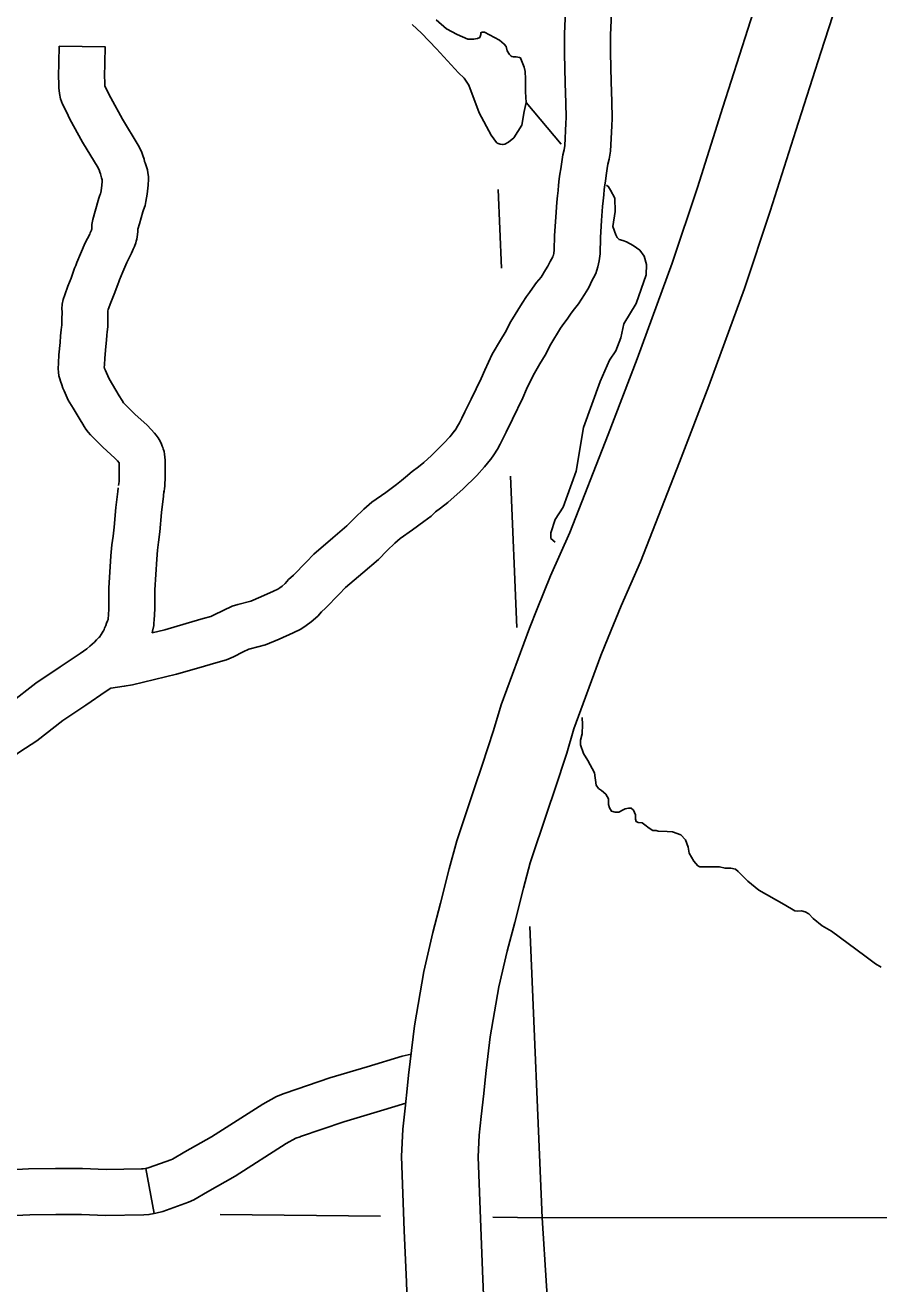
# Model space of a CAD drawing. Extents: x 1720274 to 1751788, y 372074 to 391887.
# Drawn here: x 1732271 to 1732711, y 378701 to 379350 of the extents above; entities that cross this region are included whole.
import ezdxf

# ---------------------------------------------------------------- set-up
doc = ezdxf.new("R2010")
doc.units = 0
for name, color, linetype in [('Level 10', 7, 'Continuous'), ('Level 35', 7, 'Continuous'), ('Level 45', 7, 'Continuous'), ('Level 46', 7, 'Continuous'), ('Level 5', 7, 'Continuous')]:
    doc.layers.add(name, color=color, linetype=linetype)

msp = doc.modelspace()

# ---------------------------------------------------------------- linework, layer by layer
at = {"layer": 'Level 10'}
for points in [[(1732655.66, 379385.22), (1732643.6, 379347.64), (1732630.73, 379307.38), (1732617.61, 379266.1), (1732604.57, 379227.1), (1732586.5, 379177.77), (1732571.56, 379138.72), (1732551.82, 379088.29), (1732541.94, 379065.94), (1732534.98, 379048.97), (1732531, 379039.07), (1732516.37, 378999.46), (1732512.56, 378986.23), (1732506.61, 378968.36), (1732502.89, 378957.32), (1732493.52, 378929.41), (1732489.69, 378914.95), (1732485.23, 378897.31), (1732481.2, 378882.2), (1732476.53, 378862.06), (1732471.76, 378834.19), (1732469.45, 378815.68), (1732468.71, 378808.7)], [(1732507.99, 378804.51), (1732508.69, 378811.15), (1732510.84, 378828.41), (1732515.27, 378854.25), (1732519.53, 378872.65), (1732523.46, 378887.38), (1732527.93, 378905.05), (1732531.37, 378918.06), (1732540.33, 378944.73), (1732544.06, 378955.82), (1732550.29, 378974.51), (1732553.92, 378987.13), (1732567.86, 379024.86), (1732571.58, 379034.11), (1732578.29, 379050.46), (1732588.29, 379073.11), (1732608.4, 379124.47), (1732623.49, 379163.92), (1732641.86, 379214.04), (1732655.16, 379253.86), (1732668.37, 379295.39), (1732681.21, 379335.59), (1732693.37, 379373.45)], [(1732468.71, 378808.7), (1732468.13, 378803.42), (1732466.93, 378791.71), (1732465.65, 378780.83), (1732465.09, 378766.74), (1732466.42, 378728.66), (1732467.56, 378702), (1732468.3, 378682.12), (1732468.51, 378670.96), (1732468.05, 378660.26), (1732467.57, 378648.76), (1732466.21, 378639.15), (1732463.8, 378628.49), (1732460.51, 378620.05), (1732455.94, 378609.22), (1732450.37, 378595.58), (1732445.2, 378583.89), (1732427.89, 378548.39), (1732415.07, 378521.14)], [(1732450.81, 378504.32), (1732463.52, 378531.32), (1732481.03, 378567.24), (1732486.73, 378580.12), (1732492.43, 378594.08), (1732497.12, 378605.2), (1732501.67, 378616.9), (1732505.1, 378632.01), (1732506.96, 378645.16), (1732507.52, 378658.6), (1732508.02, 378670.48), (1732507.78, 378683.23), (1732507.03, 378703.58), (1732505.89, 378730.2), (1732504.61, 378766.64), (1732505.06, 378777.73), (1732506.19, 378787.39), (1732507.41, 378799.24), (1732507.99, 378804.51)]]:
    msp.add_lwpolyline(points, dxfattribs=at)
at = {"layer": 'Level 35'}
for points in [[(1732470.49, 379349.93), (1732475.37, 379345.54), (1732483.17, 379337.48), (1732494.39, 379325.03), (1732497.32, 379322.35), (1732499.76, 379318.68), (1732505.13, 379304.52), (1732511.23, 379293.05), (1732514.09, 379289.15), (1732514.4, 379288.9), (1732515.85, 379288.34), (1732517.08, 379288.16), (1732517.49, 379288.2), (1732518.3, 379288.41), (1732520.25, 379289.38), (1732522.93, 379291.58), (1732527.08, 379298.17), (1732528.3, 379305.25), (1732529.28, 379309.89), (1732529.03, 379315.26), (1732529.03, 379322.1), (1732528.79, 379325.76), (1732528.3, 379327.96), (1732527.33, 379330.65), (1732526.59, 379332.36), (1732526.33, 379332.79), (1732525.86, 379333.09), (1732524.15, 379333.33), (1732523.18, 379333.33), (1732522.57, 379333.41), (1732521.96, 379333.58), (1732521.52, 379333.78), (1732521.23, 379334.02), (1732520.74, 379334.55), (1732519.52, 379336.51), (1732519.03, 379338.7), (1732518.06, 379339.92), (1732515.62, 379341.88), (1732507.81, 379346.03), (1732506.59, 379346.03), (1732505.86, 379345.78), (1732505.86, 379344.81), (1732505.37, 379343.34), (1732504.15, 379342.85), (1732502.2, 379342.37), (1732499.27, 379342.37), (1732493.66, 379344.81), (1732488.3, 379347.74), (1732482.93, 379352.38)], [(1732529.28, 379309.89), (1732547.39, 379288.41)], [(1732570.66, 379267.24), (1732571.85, 379266.38), (1732572.83, 379264.67), (1732575.03, 379260.52), (1732575.27, 379253.68), (1732574.05, 379245.87), (1732575.51, 379241.72), (1732576.25, 379240.26), (1732577.22, 379239.28), (1732579.17, 379238.79), (1732581.12, 379238.06), (1732584.54, 379236.11), (1732587.95, 379233.66), (1732590.15, 379230.73), (1732591.37, 379226.34), (1732591.13, 379220.97), (1732586, 379206.32), (1732579.66, 379195.82), (1732578.2, 379188.5), (1732575.51, 379181.9), (1732572.34, 379177.02), (1732567.46, 379166.03), (1732558.93, 379142.35), (1732555.02, 379119.89), (1732548.44, 379101.33), (1732544.29, 379094.98), (1732542.1, 379088.15), (1732542.1, 379086.68), (1732542.1, 379085.22), (1732544.29, 379083.27)], [(1732558.13, 378992.98), (1732558.39, 378989.38), (1732558.14, 378984.5), (1732557.41, 378981.32), (1732557.41, 378978.88), (1732558.88, 378974.49), (1732561.07, 378970.83), (1732564.49, 378964.48), (1732565.46, 378958.13), (1732566.68, 378956.42), (1732568.15, 378955.44), (1732570.34, 378953.49), (1732571.81, 378951.05), (1732571.81, 378948.12), (1732572.29, 378946.41), (1732573.27, 378944.7), (1732575.22, 378944.21), (1732577.17, 378944.21), (1732579.37, 378945.43), (1732580.34, 378945.92), (1732582.05, 378946.17), (1732583.51, 378946.17), (1732584.73, 378945.19), (1732585.71, 378942.75), (1732585.71, 378940.55), (1732585.99, 378939.37), (1732587, 378938.87), (1732589.14, 378938.62), (1732590.52, 378937.73), (1732592.66, 378935.97), (1732594.67, 378934.71), (1732596.43, 378934.71), (1732597.44, 378934.46), (1732601.97, 378934.21), (1732604.74, 378934.08), (1732609.14, 378932.57), (1732611.53, 378929.93), (1732612.91, 378926.15), (1732613.41, 378923), (1732615.8, 378918.98), (1732617.82, 378916.58), (1732618.82, 378915.95), (1732621.34, 378915.95), (1732624.74, 378915.95), (1732626.87, 378915.95), (1732629.01, 378915.95), (1732631.9, 378915.32), (1732634.92, 378915.32), (1732637.31, 378914.82)], [(1732637.31, 378914.82), (1732638.57, 378913.56), (1732643.6, 378908.65), (1732649.26, 378903.99), (1732662.34, 378896.57), (1732667.88, 378893.42), (1732669.39, 378893.17), (1732671.27, 378893.29), (1732673.16, 378892.92), (1732675.05, 378891.78), (1732677.31, 378889.39), (1732681.97, 378885.61), (1732686.75, 378882.84), (1732703.98, 378870.25), (1732709.39, 378865.97), (1732712.41, 378864.34)]]:
    msp.add_lwpolyline(points, dxfattribs=at)
at = {"layer": 'Level 45'}
msp.add_line((1732333.26, 378760.69), (1732337.47, 378737.36), dxfattribs=at)
for points in [[(1732469.94, 378819.59), (1732465.46, 378818.53), (1732447.39, 378813.07), (1732428.12, 378807.3), (1732405.06, 378799.41), (1732404.52, 378799.21)], [(1732404.52, 378799.21), (1732400.66, 378797.77), (1732393.47, 378793.82), (1732367.05, 378776.95), (1732353.36, 378769.14), (1732346.9, 378765.46), (1732346.09, 378765.07), (1732334.98, 378761.15), (1732333.18, 378760.67), (1732333.26, 378760.69)], [(1732467.19, 378794.29), (1732454.22, 378790.37), (1732435.36, 378784.73), (1732413.03, 378777.09), (1732412.77, 378776.99)], [(1732412.78, 378776.99), (1732410.55, 378776.16), (1732405.56, 378773.43), (1732379.31, 378756.66), (1732365.09, 378748.55), (1732357.97, 378744.5), (1732355.27, 378743.18), (1732341.98, 378738.49), (1732338.34, 378737.52), (1732337.47, 378737.36)], [(1732333.26, 378760.69), (1732331.76, 378760.42), (1732331.05, 378760.36), (1732312.85, 378760.08), (1732300.62, 378760.66), (1732286.65, 378760.56), (1732272.75, 378760.5), (1732260.56, 378759.81), (1732250.71, 378758.66)], [(1732337.47, 378737.36), (1732334.82, 378736.89), (1732332.19, 378736.67), (1732312.46, 378736.37), (1732300.13, 378736.96), (1732286.79, 378736.86), (1732273.48, 378736.8), (1732262.6, 378736.19), (1732253.45, 378735.12)]]:
    msp.add_lwpolyline(points, dxfattribs=at)
at = {"layer": 'Level 46'}
for p, q in [((1732492.12, 379140.33), (1732492.25, 379140.5)), ((1732511.09, 379126.12), (1732510.96, 379125.96)), ((1732342.43, 379108.44), (1732342.57, 379109.6))]:
    msp.add_line(p, q, dxfattribs=at)
for points in [[(1732549.65, 379357.02), (1732549.05, 379345.19), (1732549.15, 379335.04), (1732549.44, 379319.83), (1732549.73, 379309.61), (1732550, 379301.91), (1732549.84, 379299.19), (1732549.21, 379287.56), (1732549.05, 379286.68), (1732548.85, 379285.46), (1732548.18, 379282.82), (1732547.63, 379279.3), (1732547.14, 379275.69), (1732546.72, 379272.92), (1732546.36, 379270.51), (1732545.98, 379267.26), (1732545.76, 379264.49), (1732545.45, 379261.7), (1732545.1, 379258.41), (1732544.53, 379250.69), (1732543.97, 379241.33), (1732543.76, 379233.72), (1732543.56, 379232.15), (1732543.34, 379231.1), (1732543.3, 379230.98), (1732542.99, 379230.39), (1732541.71, 379227.82), (1732541.02, 379226.45), (1732540.51, 379225.5), (1732539.32, 379223.59), (1732536.97, 379219.91), (1732534.67, 379217.02), (1732532.65, 379214.25), (1732531.09, 379211.91), (1732529.54, 379209.86), (1732527.18, 379206.4), (1732521.41, 379196.97), (1732518.53, 379191.41), (1732516.02, 379187.4), (1732511.85, 379180.12), (1732507.97, 379171.91), (1732506.08, 379167.64), (1732500.93, 379157.05), (1732497.7, 379150.37), (1732496.13, 379147.23), (1732494.86, 379144.75), (1732493.93, 379143.01), (1732493.06, 379141.59), (1732492.12, 379140.33)], [(1732573.31, 379355.81), (1732572.76, 379344.71), (1732572.85, 379335.38), (1732573.14, 379320.39), (1732573.42, 379310.36), (1732573.72, 379301.63), (1732573.5, 379297.85), (1732572.8, 379284.83), (1732572.41, 379282.65), (1732572.06, 379280.58), (1732571.43, 379278.08), (1732571.09, 379275.9), (1732570.6, 379272.29), (1732570.15, 379269.36), (1732569.85, 379267.39), (1732569.57, 379264.95), (1732569.36, 379262.24), (1732569.01, 379259.13), (1732568.71, 379256.28), (1732568.18, 379249.11), (1732567.65, 379240.29), (1732567.42, 379231.92), (1732566.96, 379228.24), (1732566.3, 379225.12), (1732565.25, 379221.75), (1732564.03, 379219.48), (1732562.91, 379217.23), (1732562.06, 379215.54), (1732561.04, 379213.64), (1732559.38, 379210.96), (1732556.27, 379206.1), (1732553.52, 379202.65), (1732552.1, 379200.7), (1732550.42, 379198.17), (1732548.79, 379196.02), (1732547.09, 379193.53), (1732542.06, 379185.32), (1732539.13, 379179.66), (1732536.35, 379175.21), (1732532.87, 379169.15), (1732529.53, 379162.05), (1732527.59, 379157.66), (1732522.25, 379146.7), (1732518.97, 379139.91), (1732517.28, 379136.53), (1732515.86, 379133.76), (1732514.52, 379131.24), (1732512.69, 379128.27), (1732511.09, 379126.12)], [(1732288.49, 379338.8), (1732288.4, 379330.58), (1732288.22, 379323.01), (1732288.32, 379319.73), (1732288.43, 379317.34), (1732288.7, 379314.52), (1732289.28, 379311.76), (1732290.31, 379309.02), (1732292.24, 379305.06), (1732294.12, 379301.31), (1732300.62, 379289.47), (1732308.62, 379276.14), (1732309.07, 379275.31), (1732309.15, 379275.07), (1732309.56, 379273.89), (1732309.77, 379273.05), (1732310.42, 379270.97), (1732310.78, 379270.04), (1732310.73, 379269.03), (1732310.38, 379265.71), (1732309.99, 379263.3), (1732309.93, 379263.04), (1732309.85, 379262.79), (1732309.55, 379262.07), (1732309, 379260.5), (1732307.15, 379253.87), (1732305.85, 379249.52), (1732305.43, 379246.98), (1732305.43, 379245.64), (1732305.4, 379245.04), (1732305.39, 379244.9), (1732305.33, 379244.52), (1732305.25, 379244.26), (1732305.21, 379244.09), (1732304.58, 379242.74), (1732304.32, 379242.05), (1732301.89, 379237.48), (1732299.59, 379231.89), (1732297.63, 379227.38), (1732297.05, 379225.86), (1732296.5, 379224.4), (1732294.68, 379219.4), (1732293.01, 379215.14), (1732291.45, 379210.76), (1732290.65, 379208.3), (1732290.16, 379206), (1732289.97, 379203.59), (1732290.01, 379201.99), (1732289.84, 379197.96), (1732289.87, 379195.09), (1732289.79, 379194.13), (1732289.61, 379192.74), (1732289.29, 379189.6), (1732288.97, 379186.15), (1732288.42, 379179.82), (1732288.18, 379175.77), (1732288.07, 379172.58), (1732288.19, 379170.86), (1732288.42, 379168.93), (1732288.85, 379167.43), (1732289.14, 379166.28), (1732289.84, 379164.31), (1732290.51, 379162.68), (1732291.12, 379161.2), (1732293.24, 379156.47), (1732295.76, 379152.3), (1732299.31, 379146.31), (1732300.73, 379144.05), (1732301.36, 379142.96), (1732302.25, 379141.48), (1732303.51, 379139.94), (1732304.62, 379138.66), (1732305.9, 379137.35), (1732307.17, 379136.18), (1732309.09, 379134.21), (1732311.06, 379132.21), (1732317.32, 379126.56), (1732318.57, 379125.24), (1732319.46, 379124.26), (1732319.46, 379123.8), (1732319.49, 379117.26), (1732319.43, 379114.51), (1732319.08, 379112.52)], [(1732288.49, 379338.8), (1732300.34, 379338.67), (1732312.19, 379338.55), (1732312.1, 379330.18), (1732311.93, 379323.09), (1732312.01, 379320.6), (1732312.08, 379318.98), (1732312.14, 379318.33), (1732313.5, 379315.54), (1732315.11, 379312.31), (1732321.17, 379301.28), (1732329.21, 379287.89), (1732331.03, 379284.53), (1732331.66, 379282.5), (1732332.29, 379280.71), (1732332.6, 379279.46), (1732332.82, 379278.75), (1732333.65, 379276.6), (1732334.01, 379275.08), (1732334.33, 379273.65), (1732334.52, 379271.74), (1732334.52, 379270.33), (1732334.38, 379267.25), (1732333.89, 379262.58), (1732333.27, 379258.8), (1732332.83, 379256.83), (1732332.07, 379254.46), (1732331.66, 379253.49), (1732331.64, 379253.45), (1732329.92, 379247.29), (1732329.11, 379244.56), (1732329.05, 379243.34), (1732328.9, 379241.75), (1732328.7, 379240.63), (1732328.52, 379239.41), (1732328.2, 379238.31), (1732328.03, 379237.55), (1732327.42, 379235.66), (1732326.76, 379234.22), (1732326.41, 379233.47), (1732325.9, 379232.15), (1732323.36, 379227.39), (1732321.42, 379222.66), (1732319.59, 379218.46), (1732319.22, 379217.47), (1732318.71, 379216.14), (1732316.85, 379211.03), (1732315.22, 379206.86), (1732313.88, 379203.09), (1732313.7, 379202.53), (1732313.71, 379201.75), (1732313.55, 379197.58), (1732313.58, 379194.25), (1732313.37, 379191.69), (1732313.16, 379190.01), (1732312.87, 379187.29), (1732312.58, 379184.05), (1732312.06, 379178.09), (1732311.86, 379174.66), (1732311.81, 379173.31), (1732311.85, 379173.15), (1732311.98, 379172.77), (1732312.43, 379171.67), (1732312.88, 379170.58), (1732314.27, 379167.5), (1732316.1, 379164.46), (1732319.53, 379158.67), (1732321.06, 379156.25), (1732321.68, 379155.17), (1732322.08, 379154.71), (1732322.42, 379154.35), (1732323.66, 379153.22), (1732326.03, 379150.79), (1732327.47, 379149.32), (1732333.87, 379143.54), (1732335.91, 379141.39), (1732337.62, 379139.52), (1732338.49, 379138.5), (1732339.6, 379137.1), (1732340.68, 379135.34), (1732341.35, 379133.76), (1732341.7, 379132.81), (1732341.91, 379132.16), (1732342.17, 379131.47), (1732342.6, 379129.94), (1732342.85, 379128.62), (1732343.1, 379127.04), (1732343.16, 379125.47), (1732343.16, 379123.85), (1732343.19, 379117.05), (1732343.08, 379112.2), (1732342.43, 379108.44)], [(1732492.25, 379140.5), (1732490.83, 379138.67), (1732489.94, 379137.58), (1732486.87, 379134.25), (1732480.45, 379127.97), (1732476.5, 379124.41), (1732473.83, 379122.05), (1732470.62, 379119.63), (1732467.09, 379116.83), (1732465.12, 379114.99), (1732462.49, 379113.06), (1732456.9, 379108.93), (1732449.74, 379103.86), (1732445.62, 379100.33), (1732440.97, 379095.91), (1732436.9, 379091.69), (1732429.65, 379085.58), (1732419.83, 379077.09), (1732415.9, 379073), (1732409.31, 379066.34), (1732406.83, 379064.01), (1732405.1, 379062.08), (1732403.52, 379060.68), (1732402.3, 379059.78), (1732401.32, 379059.14), (1732399.06, 379058), (1732392.58, 379055.13), (1732387.3, 379052.94), (1732380.62, 379051.19), (1732377.82, 379050.37), (1732373.07, 379048.08), (1732368.39, 379045.78), (1732366.74, 379045.06), (1732362.78, 379043.92), (1732353.99, 379041.36), (1732343.01, 379038.18), (1732336.44, 379036.62)], [(1732510.96, 379125.96), (1732509.4, 379123.95), (1732507.88, 379122.07), (1732503.87, 379117.73), (1732496.68, 379110.69), (1732492.27, 379106.73), (1732488.85, 379103.7), (1732485.12, 379100.88), (1732482.56, 379098.85), (1732480.27, 379096.72), (1732476.53, 379093.97), (1732470.79, 379089.73), (1732464.34, 379085.16), (1732461.52, 379082.74), (1732457.66, 379079.07), (1732453.1, 379074.35), (1732445.04, 379067.56), (1732436.16, 379059.88), (1732432.87, 379056.46), (1732425.85, 379049.36), (1732423.8, 379047.43), (1732421.84, 379045.25), (1732418.46, 379042.26), (1732415.86, 379040.32), (1732413.15, 379038.55), (1732409.18, 379036.56), (1732401.92, 379033.34), (1732394.87, 379030.43), (1732386.95, 379028.35), (1732386.35, 379028.17), (1732383.45, 379026.78), (1732378.35, 379024.26), (1732374.76, 379022.71), (1732369.37, 379021.15), (1732360.59, 379018.6), (1732349.04, 379015.26), (1732326.39, 379009.88), (1732322.12, 379009.07), (1732315.14, 379008.15)], [(1732318.94, 379111.37), (1732318.79, 379109.42), (1732317.77, 379101.2), (1732316.84, 379091.07), (1732316.32, 379086.42), (1732315.64, 379081.86), (1732315.24, 379076.19), (1732314.2, 379059.53), (1732314.2, 379049.53), (1732313.96, 379045.3), (1732313.84, 379044.36), (1732313.78, 379043.69), (1732313.75, 379043.54), (1732313.45, 379042.76), (1732312.97, 379041.51), (1732312.54, 379040.4), (1732311.99, 379039.07), (1732311.68, 379038.29), (1732311.4, 379037.68), (1732311.32, 379037.51), (1732311.27, 379037.42), (1732310.19, 379035.8), (1732309.27, 379034.44), (1732309.02, 379034.16), (1732307.87, 379032.92), (1732306.72, 379031.71), (1732304.35, 379029.75), (1732302.77, 379028.33)], [(1732342.57, 379109.6), (1732342.38, 379107.07), (1732341.33, 379098.65), (1732340.42, 379088.68), (1732339.83, 379083.37), (1732339.22, 379079.26), (1732338.88, 379074.61), (1732337.9, 379058.8), (1732337.9, 379048.88), (1732337.58, 379043.15), (1732337.4, 379041.74), (1732337.27, 379040.38), (1732336.73, 379037.51), (1732336.44, 379036.62)], [(1732192.78, 378949.38), (1732201.11, 378955.8), (1732208.28, 378960.41), (1732219.43, 378968.24), (1732227.28, 378974.75), (1732232.62, 378979.12), (1732243.51, 378986.75), (1732254.97, 378994.9), (1732263.25, 379000.27), (1732276.49, 379010.71), (1732289.13, 379019.01), (1732299.31, 379025.98), (1732302.77, 379028.33)], [(1732196.13, 378924.59), (1732197.83, 378924.86), (1732200.37, 378926.13), (1732202.07, 378927.02), (1732205.75, 378929.45), (1732214.78, 378936.41), (1732221.5, 378940.73), (1732233.83, 378949.39), (1732242.35, 378956.45), (1732246.95, 378960.22), (1732257.17, 378967.39), (1732268.29, 378975.29), (1732277.07, 378980.99), (1732290.35, 378991.46), (1732302.33, 378999.32), (1732312.85, 379006.53), (1732315.14, 379008.15)]]:
    msp.add_lwpolyline(points, dxfattribs=at)
at = {"layer": 'Level 5'}
for points in [[(1732514.85, 379265.06), (1732516.59, 379224.54)], [(1732521.19, 379117.33), (1732524.53, 379039.35)], [(1732531.14, 378885.3), (1732537.58, 378735.22)], [(1732371.61, 378736.95), (1732454.29, 378736.09)], [(1732512.19, 378735.49), (1732537.58, 378735.22)], [(1732537.58, 378735.22), (1732831.12, 378735.36)], [(1732537.58, 378735.22), (1732546.44, 378595.02)]]:
    msp.add_lwpolyline(points, dxfattribs=at)

doc.saveas('drawing.dxf')
